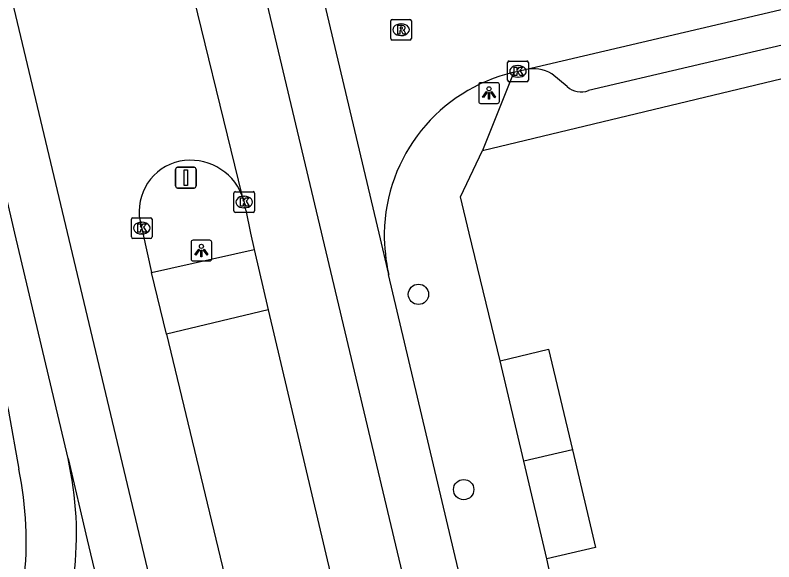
# Model space of a CAD drawing. Extents: x 158474 to 159560, y 388525 to 389605.
# Drawn here: x 159285.1 to 159321.68, y 388734.15 to 388760.51 of the extents above; entities that cross this region are included whole.
import ezdxf

# ---------------------------------------------------------------- set-up
doc = ezdxf.new("R2010")
doc.units = 0
for name, color, linetype in [('IMGEO_Boom', 7, 'Continuous'), ('IMGEO_Kolk', 7, 'Continuous'), ('IMGEO_Lichtpunt', 7, 'Continuous'), ('IMGEO_Pand', 7, 'Continuous'), ('IMGEO_Rijbaan_lokaal_gesloten', 7, 'Continuous'), ('IMGEO_Rijbaan_lokaal_open', 7, 'Continuous'), ('IMGEO_Rioolput', 7, 'Continuous'), ('IMGEO_Verkeersbordpaal', 7, 'Continuous'), ('IMGEO_Voetpad_open', 7, 'Continuous')]:
    doc.layers.add(name, color=color, linetype=linetype)

msp = doc.modelspace()

# ---------------------------------------------------------------- linework, layer by layer
at = {"layer": 'IMGEO_Boom'}
for centre in [(159304.542, 388747.05), (159306.723, 388737.634)]:
    msp.add_circle(centre, 0.489, dxfattribs=at)
at = {"layer": 'IMGEO_Kolk'}
for p, q in [((159308.842, 388757.376), (159308.842, 388758.228)), ((159308.917, 388758.302), (159309.769, 388758.302)), ((159309.843, 388758.228), (159309.843, 388757.376)), ((159309.33, 388758.082), (159309.355, 388758.082)), ((159309.353, 388757.522), (159309.328, 388757.522)), ((159309.769, 388757.302), (159308.917, 388757.302)), ((159295.64, 388751.075), (159295.64, 388751.927)), ((159295.715, 388752.001), (159296.567, 388752.001)), ((159296.641, 388751.927), (159296.641, 388751.075)), ((159296.128, 388751.781), (159296.153, 388751.781)), ((159296.151, 388751.221), (159296.126, 388751.221)), ((159296.567, 388751.001), (159295.715, 388751.001)), ((159290.697, 388749.818), (159290.697, 388750.67)), ((159290.772, 388750.744), (159291.624, 388750.744)), ((159291.185, 388750.524), (159291.21, 388750.524)), ((159291.698, 388750.67), (159291.698, 388749.818)), ((159291.624, 388749.744), (159290.772, 388749.744)), ((159291.208, 388749.964), (159291.183, 388749.964))]:
    msp.add_line(p, q, dxfattribs=at)
for points in [[(159308.842, 388757.376), (159308.842, 388758.228)], [(159308.917, 388758.302), (159309.769, 388758.302)], [(159309.843, 388758.228), (159309.843, 388757.376)], [(159309.163, 388758.002), (159309.286, 388758.002), (159309.286, 388757.851), (159309.416, 388758.002), (159309.58, 388758.002), (159309.434, 388757.851), (159309.587, 388757.602), (159309.435, 388757.602), (159309.35, 388757.766), (159309.286, 388757.699), (159309.286, 388757.602), (159309.163, 388757.602), (159309.163, 388758.002)], [(159309.769, 388757.302), (159308.917, 388757.302)], [(159295.64, 388751.075), (159295.64, 388751.927)], [(159295.715, 388752.001), (159296.567, 388752.001)], [(159296.641, 388751.927), (159296.641, 388751.075)], [(159295.961, 388751.701), (159296.084, 388751.701), (159296.084, 388751.55), (159296.214, 388751.701), (159296.378, 388751.701), (159296.232, 388751.55), (159296.385, 388751.301), (159296.233, 388751.301), (159296.148, 388751.465), (159296.084, 388751.398), (159296.084, 388751.301), (159295.961, 388751.301), (159295.961, 388751.701)], [(159296.567, 388751.001), (159295.715, 388751.001)], [(159290.697, 388749.818), (159290.697, 388750.67)], [(159290.772, 388750.744), (159291.624, 388750.744)], [(159291.018, 388750.444), (159291.141, 388750.444), (159291.141, 388750.293), (159291.271, 388750.444), (159291.435, 388750.444), (159291.289, 388750.293), (159291.442, 388750.044), (159291.29, 388750.044), (159291.205, 388750.208), (159291.141, 388750.141), (159291.141, 388750.044), (159291.018, 388750.044), (159291.018, 388750.444)], [(159291.698, 388750.67), (159291.698, 388749.818)], [(159291.624, 388749.744), (159290.772, 388749.744)]]:
    msp.add_lwpolyline(points, dxfattribs=at)
for centre, start, end in [((159308.919, 388758.226), 91.552, 178.448), ((159308.919, 388758.226), 91.552, 178.448), ((159309.767, 388758.226), 1.552, 88.448), ((159309.767, 388758.226), 1.552, 88.448), ((159308.919, 388757.378), 181.552, 268.448), ((159308.919, 388757.378), 181.552, 268.448), ((159309.767, 388757.378), 271.552, 358.448), ((159309.767, 388757.378), 271.552, 358.448), ((159295.717, 388751.925), 91.552, 178.448), ((159295.717, 388751.925), 91.552, 178.448), ((159296.565, 388751.925), 1.552, 88.448), ((159296.565, 388751.925), 1.552, 88.448), ((159295.717, 388751.077), 181.552, 268.448), ((159295.717, 388751.077), 181.552, 268.448), ((159296.565, 388751.077), 271.552, 358.448), ((159296.565, 388751.077), 271.552, 358.448), ((159290.774, 388750.668), 91.552, 178.448), ((159290.774, 388750.668), 91.552, 178.448), ((159291.622, 388750.668), 1.552, 88.448), ((159291.622, 388750.668), 1.552, 88.448), ((159290.774, 388749.82), 181.552, 268.448), ((159290.774, 388749.82), 181.552, 268.448), ((159291.622, 388749.82), 271.552, 358.448), ((159291.622, 388749.82), 271.552, 358.448)]:
    msp.add_arc(centre, 0.0765, start, end, dxfattribs=at)
for centre, major_axis, ratio, start_param, end_param in [((159309.329, 388757.802), (-0.387, 0.002), 0.722429, 4.712389, 7.853982), ((159309.354, 388757.802), (-0.39, 0.002), 0.717154, 1.570796, 4.712389), ((159296.127, 388751.501), (-0.387, 0.002), 0.722429, 4.712389, 7.853982), ((159296.152, 388751.501), (-0.39, 0.002), 0.717154, 1.570796, 4.712389), ((159291.184, 388750.244), (-0.387, 0.002), 0.722429, 4.712389, 7.853982), ((159291.209, 388750.244), (-0.39, 0.002), 0.717154, 1.570796, 4.712389)]:
    msp.add_ellipse(centre, major_axis=major_axis, ratio=ratio, start_param=start_param, end_param=end_param, dxfattribs=at)
at = {"layer": 'IMGEO_Lichtpunt'}
for p, q in [((159307.447, 388757.161), (159307.447, 388756.354)), ((159307.447, 388757.161), (159307.447, 388756.354)), ((159308.349, 388757.256), (159307.541, 388757.256)), ((159308.349, 388757.256), (159307.541, 388757.256)), ((159308.443, 388756.354), (159308.443, 388757.161)), ((159308.443, 388756.354), (159308.443, 388757.161)), ((159307.541, 388756.26), (159308.349, 388756.26)), ((159307.541, 388756.26), (159308.349, 388756.26)), ((159293.578, 388749.565), (159293.578, 388748.758)), ((159293.578, 388749.565), (159293.578, 388748.758)), ((159294.48, 388749.66), (159293.672, 388749.66)), ((159294.48, 388749.66), (159293.672, 388749.66)), ((159294.574, 388748.758), (159294.574, 388749.565)), ((159294.574, 388748.758), (159294.574, 388749.565)), ((159293.672, 388748.664), (159294.48, 388748.664)), ((159293.672, 388748.664), (159294.48, 388748.664))]:
    msp.add_line(p, q, dxfattribs=at)
for points in [[(159307.821, 388756.825), (159307.86, 388756.797), (159307.672, 388756.535), (159307.634, 388756.562), (159307.821, 388756.825)], [(159307.923, 388756.777), (159307.97, 388756.777), (159307.97, 388756.455), (159307.923, 388756.455), (159307.923, 388756.777)], [(159308.033, 388756.797), (159308.071, 388756.824), (159308.258, 388756.562), (159308.219, 388756.534), (159308.033, 388756.797)], [(159293.952, 388749.229), (159293.991, 388749.201), (159293.803, 388748.939), (159293.765, 388748.966), (159293.952, 388749.229)], [(159294.054, 388749.181), (159294.101, 388749.181), (159294.101, 388748.859), (159294.054, 388748.859), (159294.054, 388749.181)], [(159294.164, 388749.201), (159294.202, 388749.228), (159294.389, 388748.966), (159294.35, 388748.938), (159294.164, 388749.201)]]:
    msp.add_lwpolyline(points, dxfattribs=at)
for centre in [(159307.946, 388756.959), (159294.077, 388749.363)]:
    msp.add_circle(centre, 0.0994, dxfattribs=at)
for centre, start, end in [((159307.541, 388757.161), 90, 180), ((159307.541, 388757.161), 90, 180), ((159308.349, 388757.161), 0, 90), ((159308.349, 388757.161), 0, 90), ((159307.541, 388756.354), 180, 270), ((159307.541, 388756.354), 180, 270), ((159308.349, 388756.354), 270, 0), ((159308.349, 388756.354), 270, 360), ((159293.672, 388749.565), 90, 180), ((159293.672, 388749.565), 90, 180), ((159294.48, 388749.565), 0, 90), ((159294.48, 388749.565), 0, 90), ((159293.672, 388748.758), 180, 270), ((159293.672, 388748.758), 180, 270), ((159294.48, 388748.758), 270, 0), ((159294.48, 388748.758), 270, 360)]:
    msp.add_arc(centre, 0.0946, start, end, dxfattribs=at)
at = {"layer": 'IMGEO_Pand'}
for points in [[(159308.477, 388743.849), (159310.821, 388744.403), (159311.968, 388739.551)], [(159309.624, 388738.999), (159308.477, 388743.849)], [(159311.968, 388739.551), (159309.624, 388738.999)], [(159311.968, 388739.551), (159313.081, 388734.843), (159310.738, 388734.289)], [(159310.738, 388734.289), (159309.624, 388738.999)]]:
    msp.add_lwpolyline(points, dxfattribs=at)
at = {"layer": 'IMGEO_Rijbaan_lokaal_gesloten'}
for points in [[(159318.834, 388670.194), (159286.319, 388807.116), (159279.715, 388835.25)], [(159299.905, 388687.548), (159301.738, 388687.977), (159302.196, 388688.085), (159299.002, 388702.154), (159292.436, 388729.776), (159285.132, 388760.501), (159274.982, 388803.196), (159268.084, 388832.358)], [(159297.873, 388770.099), (159302.634, 388750), (159303.106, 388748.007)], [(159293.175, 388763.484), (159296.032, 388751.838)], [(159287.643, 388739.131), (159285.084, 388750), (159283.612, 388756.249)], [(159296.211, 388751.111), (159296.45, 388750), (159296.62, 388749.207)], [(159291.115, 388750.574), (159291.249, 388750), (159291.67, 388748.103)], [(159296.62, 388749.207), (159297.303, 388746.305)], [(159292.387, 388745.132), (159291.67, 388748.103)], [(159321.339, 388670.838), (159312.411, 388708.644), (159303.106, 388748.007)], [(159297.303, 388746.305), (159302.117, 388725.87), (159305.089, 388713.389), (159308.481, 388699.251), (159311.188, 388687.757)], [(159292.387, 388745.132), (159297.061, 388725.756), (159302.618, 388702.222), (159306.327, 388686.536)], [(159287.643, 388739.131), (159288.566, 388735.212), (159295.983, 388704.152), (159299.26, 388690.277)]]:
    msp.add_lwpolyline(points, dxfattribs=at)
for centre, radius, start, end in [((159293.548, 388751.042), 2.477, 102.0128, 190.8911), ((159293.548, 388750.838), 2.678, 21.9399, 101.1152), ((159293.549, 388750.841), 2.676, 5.7904, 21.8738)]:
    msp.add_arc(centre, radius, start, end, dxfattribs=at)
at = {"layer": 'IMGEO_Rijbaan_lokaal_open'}
for points in [[(159309.692, 388757.886), (159321.969, 388760.768), (159335.523, 388764.032)], [(159309.137, 388757.756), (159309.692, 388757.886)]]:
    msp.add_lwpolyline(points, dxfattribs=at)
for centre, radius, start, end in [((159310.986, 388749.873), 8.097, 103.1989, 179.1023), ((159312.523, 388750.036), 9.633, 180.2129, 192.1581), ((159271.483, 388735.469), 16.57, 353.1067, 12.7688)]:
    msp.add_arc(centre, radius, start, end, dxfattribs=at)
at = {"layer": 'IMGEO_Rioolput'}
for p, q in [((159303.278, 388760.31), (159304.13, 388760.31)), ((159303.203, 388759.384), (159303.203, 388760.236)), ((159303.691, 388760.09), (159303.716, 388760.09)), ((159304.204, 388760.236), (159304.204, 388759.384)), ((159304.13, 388759.31), (159303.278, 388759.31)), ((159303.714, 388759.53), (159303.689, 388759.53))]:
    msp.add_line(p, q, dxfattribs=at)
for points in [[(159303.278, 388760.31), (159304.13, 388760.31)], [(159303.203, 388759.384), (159303.203, 388760.236)], [(159303.792, 388760.008), (159303.54, 388760.01), (159303.54, 388759.61)], [(159304.204, 388760.236), (159304.204, 388759.384)], [(159303.54, 388759.61), (159303.664, 388759.61), (159303.664, 388759.772), (159303.675, 388759.772)], [(159303.718, 388759.929), (159303.664, 388759.929), (159303.664, 388759.848)], [(159303.664, 388759.848), (159303.716, 388759.848)], [(159303.722, 388759.743), (159303.793, 388759.61), (159303.933, 388759.61), (159303.868, 388759.736)], [(159304.13, 388759.31), (159303.278, 388759.31)]]:
    msp.add_lwpolyline(points, dxfattribs=at)
for centre, radius, start, end in [((159303.28, 388760.234), 0.0765, 91.552, 178.448), ((159303.28, 388760.234), 0.0765, 91.552, 178.448), ((159304.128, 388760.234), 0.0765, 1.552, 88.448), ((159304.128, 388760.234), 0.0765, 1.552, 88.448), ((159303.791, 388759.898), 0.109, 350.3612, 89.416), ((159303.674, 388759.719), 0.0533, 26.0293, 88.6989), ((159303.7, 388760.037), 0.19, 274.7715, 282.9687), ((159303.724, 388759.833), 0.0964, 77.0061, 93.1865), ((159303.738, 388759.89), 0.0378, 276.6634, 79.6772), ((159303.789, 388759.898), 0.112, 277.5842, 350.9817), ((159303.773, 388759.683), 0.108, 29.5134, 73.7905), ((159303.28, 388759.386), 0.0765, 181.552, 268.448), ((159303.28, 388759.386), 0.0765, 181.552, 268.448), ((159304.128, 388759.386), 0.0765, 271.552, 358.448), ((159304.128, 388759.386), 0.0765, 271.552, 358.448)]:
    msp.add_arc(centre, radius, start, end, dxfattribs=at)
for centre, major_axis, ratio, start_param, end_param in [((159303.69, 388759.81), (-0.387, 0.002), 0.722429, 4.712389, 7.853982), ((159303.715, 388759.81), (-0.39, 0.002), 0.717154, 1.570796, 4.712389)]:
    msp.add_ellipse(centre, major_axis=major_axis, ratio=ratio, start_param=start_param, end_param=end_param, dxfattribs=at)
at = {"layer": 'IMGEO_Verkeersbordpaal'}
for p, q in [((159292.83, 388752.277), (159292.83, 388753.077)), ((159292.83, 388753.077), (159292.83, 388752.277)), ((159292.93, 388753.177), (159293.72, 388753.177)), ((159293.72, 388753.177), (159292.93, 388753.177)), ((159293.82, 388753.077), (159293.82, 388752.277)), ((159293.82, 388752.277), (159293.82, 388753.077)), ((159293.72, 388752.177), (159292.93, 388752.177)), ((159292.93, 388752.177), (159293.72, 388752.177))]:
    msp.add_line(p, q, dxfattribs=at)
msp.add_lwpolyline([(159293.25, 388753.052), (159293.4, 388753.052), (159293.4, 388752.302), (159293.25, 388752.302), (159293.25, 388753.052)], dxfattribs=at)
for centre, start, end in [((159292.93, 388753.077), 90, 180), ((159292.93, 388753.077), 90, 180), ((159293.72, 388753.077), 0, 90), ((159293.72, 388753.077), 360, 90), ((159292.93, 388752.277), 180, 270), ((159292.93, 388752.277), 180, 270), ((159293.72, 388752.277), 270, 0), ((159293.72, 388752.277), 270, 0)]:
    msp.add_arc(centre, 0.1, start, end, dxfattribs=at)
at = {"layer": 'IMGEO_Voetpad_open'}
for points in [[(159333.068, 388761.711), (159322.358, 388759.132), (159312.747, 388756.876)], [(159309.137, 388757.756), (159307.631, 388753.993)], [(159307.631, 388753.993), (159323.293, 388757.749)], [(159311.713, 388757.067), (159310.974, 388757.677)], [(159308.477, 388743.849), (159306.995, 388750), (159306.573, 388751.75), (159307.631, 388753.993)], [(159282.1, 388752.368), (159282.678, 388750), (159284.77, 388741.424), (159285.27, 388738.614)], [(159291.67, 388748.103), (159296.62, 388749.207)], [(159297.303, 388746.305), (159292.387, 388745.132)], [(159311.145, 388732.378), (159310.738, 388734.289)]]:
    msp.add_lwpolyline(points, dxfattribs=at)
for centre, radius, start, end in [((159310.07, 388756.166), 1.761, 59.1015, 102.3799), ((159312.384, 388757.804), 0.997, 227.6965, 291.3722), ((159268.769, 388735.145), 16.862, 353.3726, 11.8719)]:
    msp.add_arc(centre, radius, start, end, dxfattribs=at)

doc.saveas('drawing.dxf')
